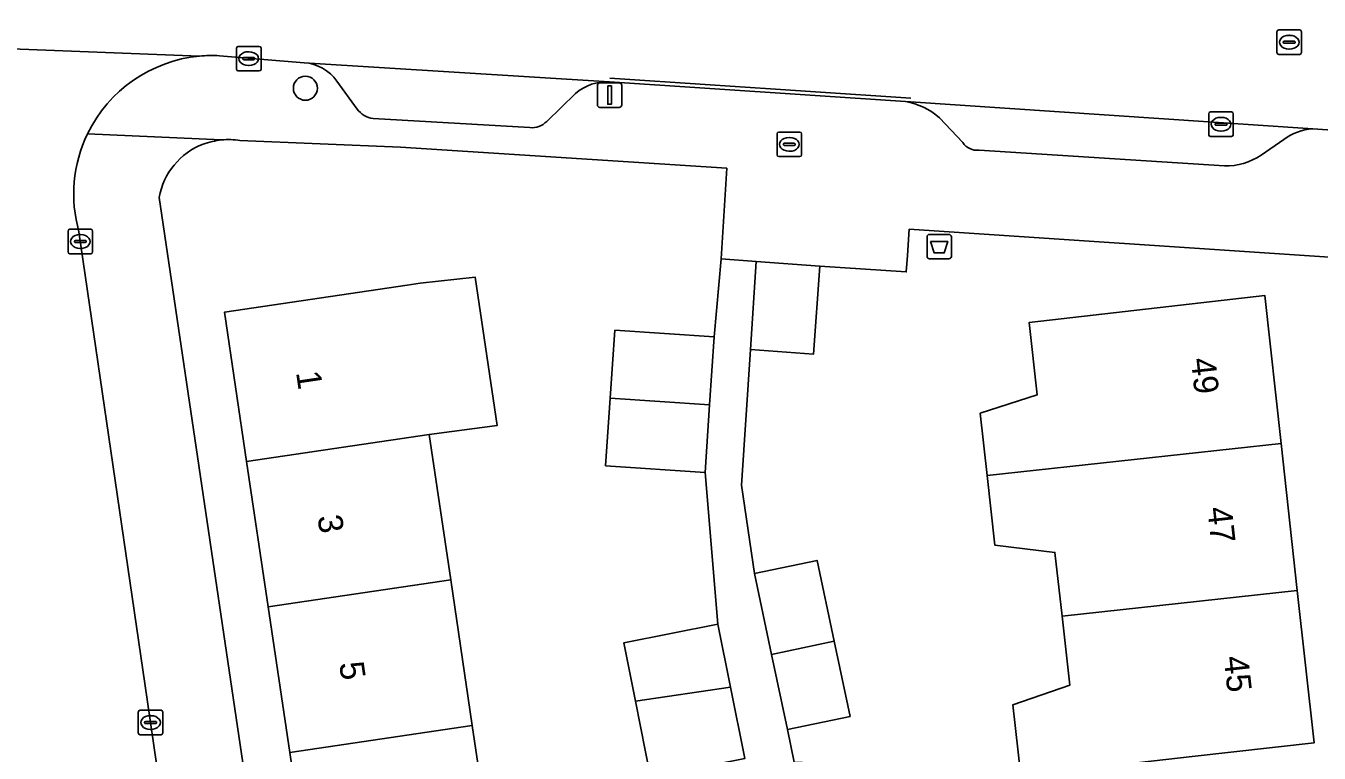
# Model space of a CAD drawing. Extents: x 159053 to 160042, y 380449 to 381423.
# Drawn here: x 159303.5 to 159356.2, y 381158.5 to 381188.2 of the extents above; entities that cross this region are included whole.
import ezdxf

# ---------------------------------------------------------------- set-up
doc = ezdxf.new("R2010")
doc.units = 0
for name, color, linetype in [('IMGEO_Afvalbak', 7, 'Continuous'), ('IMGEO_Boom', 7, 'Continuous'), ('IMGEO_Erf', 7, 'Continuous'), ('IMGEO_Kolk', 7, 'Continuous'), ('IMGEO_Lichtmast', 7, 'Continuous'), ('IMGEO_Lijnafwatering', 7, 'Continuous'), ('IMGEO_Muur', 7, 'Continuous'), ('IMGEO_Pand', 7, 'Continuous'), ('IMGEO_Pand_nummerreeks', 7, 'Continuous'), ('IMGEO_Parkeervlak_open', 7, 'Continuous'), ('IMGEO_Rijbaan_lokaal_open', 7, 'Continuous'), ('IMGEO_Rioolput', 7, 'Continuous'), ('IMGEO_Voetpad_open', 7, 'Continuous')]:
    doc.layers.add(name, color=color, linetype=linetype)

msp = doc.modelspace()

# ---------------------------------------------------------------- linework, layer by layer
at = {"layer": 'IMGEO_Afvalbak'}
for p, q in [((159340.206, 381178.775), (159340.206, 381179.575)), ((159340.206, 381179.575), (159340.206, 381178.775)), ((159340.306, 381179.675), (159341.096, 381179.675)), ((159341.096, 381179.675), (159340.306, 381179.675)), ((159341.196, 381179.575), (159341.196, 381178.775)), ((159341.196, 381178.775), (159341.196, 381179.575)), ((159341.096, 381178.675), (159340.306, 381178.675)), ((159340.306, 381178.675), (159341.096, 381178.675))]:
    msp.add_line(p, q, dxfattribs=at)
msp.add_lwpolyline([(159340.349, 381179.389), (159341.053, 381179.389), (159340.904, 381178.919), (159340.498, 381178.919), (159340.349, 381179.389)], dxfattribs=at)
for centre, start, end in [((159340.306, 381179.575), 90, 180), ((159340.306, 381179.575), 90, 180), ((159341.096, 381179.575), 0, 90), ((159341.096, 381179.575), 360, 90), ((159340.306, 381178.775), 180, 270), ((159340.306, 381178.775), 180, 270), ((159341.096, 381178.775), 270, 0), ((159341.096, 381178.775), 270, 0)]:
    msp.add_arc(centre, 0.1, start, end, dxfattribs=at)
at = {"layer": 'IMGEO_Boom'}
msp.add_circle((159314.873, 381185.632), 0.489, dxfattribs=at)
at = {"layer": 'IMGEO_Erf'}
for points in [[(159327.846, 381163.015), (159331.681, 381163.783), (159331.159, 381169.96), (159327.109, 381170.234), (159327.297, 381173), (159327.484, 381175.766), (159331.534, 381175.491), (159331.815, 381178.679), (159332.046, 381182.37), (159318.756, 381183.227), (159312.209, 381183.497)], [(159308.918, 381181.179), (159314.964, 381140.298)], [(159315.115, 381152.609), (159314.237, 381158.545), (159313.358, 381164.48), (159312.48, 381170.415), (159311.579, 381176.507), (159319.018, 381177.608), (159319.547, 381177.684), (159321.786, 381177.93), (159322.692, 381171.884), (159319.919, 381171.516), (159320.797, 381165.581), (159321.676, 381159.646), (159322.554, 381153.71)], [(159328.943, 381157.53), (159328.323, 381160.63), (159327.846, 381163.015)]]:
    msp.add_lwpolyline(points, dxfattribs=at)
for points in [[(159346.589, 381157.879), (159362.169, 381156.817), (159362.5, 381161.678), (159358.373, 381164.605), (159356.805, 381178.73), (159339.483, 381179.88), (159339.406, 381178.814), (159339.359, 381178.144), (159335.834, 381178.383), (159335.583, 381174.79), (159333.01, 381174.98), (159332.642, 381169.445), (159333.174, 381165.836), (159335.728, 381166.375), (159336.424, 381163.077), (159337.07, 381160.015), (159334.516, 381159.476), (159334.797, 381158.146), (159341.242, 381157.891), (159341.14, 381156.354), (159343.902, 381156.186), (159346.463, 381156.031)], [(159345.416, 381166.704), (159342.974, 381166.993), (159342.656, 381169.833), (159342.371, 381172.378), (159344.696, 381173.13), (159344.366, 381176.076), (159353.971, 381177.174), (159354.634, 381171.151), (159355.294, 381165.153), (159355.978, 381158.932), (159351.01, 381158.375), (159346.589, 381157.879), (159344.028, 381157.592), (159343.703, 381160.488), (159346.023, 381161.29), (159345.708, 381164.098)]]:
    msp.add_lwpolyline(points, close=True, dxfattribs=at)
for centre, radius, start, end in [((159311.872, 381180.04), 3.512, 96.8929, 109.3994), ((159311.723, 381180.708), 2.831, 80.1103, 95.5077), ((159311.724, 381180.692), 2.848, 110.9412, 170.162)]:
    msp.add_arc(centre, radius, start, end, dxfattribs=at)
at = {"layer": 'IMGEO_Kolk'}
for p, q in [((159312.066, 381186.415), (159312.066, 381187.267)), ((159312.141, 381187.341), (159312.993, 381187.341)), ((159313.067, 381187.267), (159313.067, 381186.415)), ((159312.325, 381186.835), (159312.325, 381186.847)), ((159312.763, 381186.798), (159312.365, 381186.798)), ((159312.368, 381186.884), (159312.766, 381186.884)), ((159312.554, 381187.121), (159312.579, 381187.121)), ((159312.809, 381186.847), (159312.809, 381186.835)), ((159312.993, 381186.341), (159312.141, 381186.341)), ((159312.577, 381186.561), (159312.552, 381186.561)), ((159351.685, 381183.739), (159351.685, 381184.591)), ((159351.76, 381184.665), (159352.612, 381184.665)), ((159352.686, 381184.591), (159352.686, 381183.739)), ((159351.944, 381184.159), (159351.944, 381184.171)), ((159352.382, 381184.122), (159351.984, 381184.122)), ((159351.987, 381184.208), (159352.385, 381184.208)), ((159352.173, 381184.445), (159352.198, 381184.445)), ((159352.428, 381184.171), (159352.428, 381184.159)), ((159334.094, 381182.918), (159334.094, 381183.77)), ((159334.169, 381183.844), (159335.021, 381183.844)), ((159334.582, 381183.624), (159334.607, 381183.624)), ((159335.095, 381183.77), (159335.095, 381182.918)), ((159352.612, 381183.665), (159351.76, 381183.665)), ((159352.196, 381183.885), (159352.171, 381183.885)), ((159334.353, 381183.338), (159334.353, 381183.35)), ((159334.791, 381183.301), (159334.393, 381183.301)), ((159334.396, 381183.387), (159334.794, 381183.387)), ((159334.605, 381183.064), (159334.58, 381183.064)), ((159334.837, 381183.35), (159334.837, 381183.338)), ((159335.021, 381182.844), (159334.169, 381182.844)), ((159305.203, 381178.957), (159305.203, 381179.809)), ((159305.278, 381179.883), (159306.13, 381179.883)), ((159306.204, 381179.809), (159306.204, 381178.957)), ((159305.462, 381179.377), (159305.462, 381179.389)), ((159305.9, 381179.34), (159305.502, 381179.34)), ((159305.505, 381179.426), (159305.903, 381179.426)), ((159305.691, 381179.663), (159305.716, 381179.663)), ((159305.946, 381179.389), (159305.946, 381179.377)), ((159306.13, 381178.883), (159305.278, 381178.883)), ((159305.714, 381179.103), (159305.689, 381179.103)), ((159308.14, 381160.265), (159308.992, 381160.265)), ((159308.065, 381159.339), (159308.065, 381160.191)), ((159308.324, 381159.759), (159308.324, 381159.771)), ((159308.762, 381159.722), (159308.364, 381159.722)), ((159308.367, 381159.808), (159308.765, 381159.808)), ((159308.553, 381160.045), (159308.578, 381160.045)), ((159308.808, 381159.771), (159308.808, 381159.759)), ((159309.066, 381160.191), (159309.066, 381159.339)), ((159308.992, 381159.265), (159308.14, 381159.265)), ((159308.576, 381159.485), (159308.551, 381159.485))]:
    msp.add_line(p, q, dxfattribs=at)
for points in [[(159312.066, 381186.415), (159312.066, 381187.267)], [(159312.141, 381187.341), (159312.993, 381187.341)], [(159313.067, 381187.267), (159313.067, 381186.415)], [(159312.993, 381186.341), (159312.141, 381186.341)], [(159351.685, 381183.739), (159351.685, 381184.591)], [(159351.76, 381184.665), (159352.612, 381184.665)], [(159352.686, 381184.591), (159352.686, 381183.739)], [(159334.094, 381182.918), (159334.094, 381183.77)], [(159334.169, 381183.844), (159335.021, 381183.844)], [(159335.095, 381183.77), (159335.095, 381182.918)], [(159352.612, 381183.665), (159351.76, 381183.665)], [(159335.021, 381182.844), (159334.169, 381182.844)], [(159305.203, 381178.957), (159305.203, 381179.809)], [(159305.278, 381179.883), (159306.13, 381179.883)], [(159306.204, 381179.809), (159306.204, 381178.957)], [(159306.13, 381178.883), (159305.278, 381178.883)], [(159308.14, 381160.265), (159308.992, 381160.265)], [(159308.065, 381159.339), (159308.065, 381160.191)], [(159309.066, 381160.191), (159309.066, 381159.339)], [(159308.992, 381159.265), (159308.14, 381159.265)]]:
    msp.add_lwpolyline(points, dxfattribs=at)
for centre, radius, start, end in [((159312.143, 381187.265), 0.0765, 91.552, 178.448), ((159312.143, 381187.265), 0.0765, 91.552, 178.448), ((159312.991, 381187.265), 0.0765, 1.552, 88.448), ((159312.991, 381187.265), 0.0765, 1.552, 88.448), ((159312.365, 381186.844), 0.0403, 85.8775, 175.7526), ((159312.362, 381186.834), 0.0366, 178.938, 274.7102), ((159312.766, 381186.841), 0.043, 264.8664, 352.4533), ((159312.77, 381186.846), 0.0386, 1.7309, 96.639), ((159312.143, 381186.417), 0.0765, 181.552, 268.448), ((159312.143, 381186.417), 0.0765, 181.552, 268.448), ((159312.991, 381186.417), 0.0765, 271.552, 358.448), ((159312.991, 381186.417), 0.0765, 271.552, 358.448), ((159351.762, 381184.589), 0.0765, 91.552, 178.448), ((159351.762, 381184.589), 0.0765, 91.552, 178.448), ((159352.61, 381184.589), 0.0765, 1.552, 88.448), ((159352.61, 381184.589), 0.0765, 1.552, 88.448), ((159351.984, 381184.168), 0.0403, 85.8775, 175.7526), ((159351.981, 381184.158), 0.0366, 178.938, 274.7102), ((159352.385, 381184.165), 0.043, 264.8664, 352.4533), ((159352.389, 381184.17), 0.0386, 1.7309, 96.639), ((159334.171, 381183.768), 0.0765, 91.552, 178.448), ((159334.171, 381183.768), 0.0765, 91.552, 178.448), ((159335.019, 381183.768), 0.0765, 1.552, 88.448), ((159335.019, 381183.768), 0.0765, 1.552, 88.448), ((159351.762, 381183.741), 0.0765, 181.552, 268.448), ((159351.762, 381183.741), 0.0765, 181.552, 268.448), ((159352.61, 381183.741), 0.0765, 271.552, 358.448), ((159352.61, 381183.741), 0.0765, 271.552, 358.448), ((159334.171, 381182.92), 0.0765, 181.552, 268.448), ((159334.171, 381182.92), 0.0765, 181.552, 268.448), ((159334.393, 381183.347), 0.0403, 85.8775, 175.7526), ((159334.39, 381183.337), 0.0366, 178.938, 274.7102), ((159334.794, 381183.344), 0.043, 264.8664, 352.4533), ((159334.798, 381183.349), 0.0386, 1.7309, 96.639), ((159335.019, 381182.92), 0.0765, 271.552, 358.448), ((159335.019, 381182.92), 0.0765, 271.552, 358.448), ((159305.28, 381179.807), 0.0765, 91.552, 178.448), ((159305.28, 381179.807), 0.0765, 91.552, 178.448), ((159306.128, 381179.807), 0.0765, 1.552, 88.448), ((159306.128, 381179.807), 0.0765, 1.552, 88.448), ((159305.502, 381179.386), 0.0403, 85.8775, 175.7526), ((159305.499, 381179.376), 0.0366, 178.938, 274.7102), ((159305.903, 381179.383), 0.043, 264.8664, 352.4533), ((159305.907, 381179.388), 0.0386, 1.7309, 96.639), ((159305.28, 381178.959), 0.0765, 181.552, 268.448), ((159305.28, 381178.959), 0.0765, 181.552, 268.448), ((159306.128, 381178.959), 0.0765, 271.552, 358.448), ((159306.128, 381178.959), 0.0765, 271.552, 358.448), ((159308.142, 381160.189), 0.0765, 91.552, 178.448), ((159308.142, 381160.189), 0.0765, 91.552, 178.448), ((159308.99, 381160.189), 0.0765, 1.552, 88.448), ((159308.99, 381160.189), 0.0765, 1.552, 88.448), ((159308.364, 381159.768), 0.0403, 85.8775, 175.7526), ((159308.361, 381159.758), 0.0366, 178.938, 274.7102), ((159308.765, 381159.765), 0.043, 264.8664, 352.4533), ((159308.769, 381159.77), 0.0386, 1.7309, 96.639), ((159308.142, 381159.341), 0.0765, 181.552, 268.448), ((159308.142, 381159.341), 0.0765, 181.552, 268.448), ((159308.99, 381159.341), 0.0765, 271.552, 358.448), ((159308.99, 381159.341), 0.0765, 271.552, 358.448)]:
    msp.add_arc(centre, radius, start, end, dxfattribs=at)
for centre, major_axis, ratio, start_param, end_param in [((159312.553, 381186.841), (-0.387, 0.002), 0.722429, 4.712389, 7.853982), ((159312.578, 381186.841), (-0.39, 0.002), 0.717154, 1.570796, 4.712389), ((159352.172, 381184.165), (-0.387, 0.002), 0.722429, 4.712389, 7.853982), ((159352.197, 381184.165), (-0.39, 0.002), 0.717154, 1.570796, 4.712389), ((159334.581, 381183.344), (-0.387, 0.002), 0.722429, 4.712389, 7.853982), ((159334.606, 381183.344), (-0.39, 0.002), 0.717154, 1.570796, 4.712389), ((159305.69, 381179.383), (-0.387, 0.002), 0.722429, 4.712389, 7.853982), ((159305.715, 381179.383), (-0.39, 0.002), 0.717154, 1.570796, 4.712389), ((159308.552, 381159.765), (-0.387, 0.002), 0.722429, 4.712389, 7.853982), ((159308.577, 381159.765), (-0.39, 0.002), 0.717154, 1.570796, 4.712389)]:
    msp.add_ellipse(centre, major_axis=major_axis, ratio=ratio, start_param=start_param, end_param=end_param, dxfattribs=at)
at = {"layer": 'IMGEO_Lichtmast'}
for p, q in [((159326.775, 381184.953), (159326.775, 381185.753)), ((159326.775, 381185.753), (159326.775, 381184.953)), ((159326.875, 381185.853), (159327.665, 381185.853)), ((159327.665, 381185.853), (159326.875, 381185.853)), ((159327.765, 381185.753), (159327.765, 381184.953)), ((159327.765, 381184.953), (159327.765, 381185.753)), ((159327.665, 381184.853), (159326.875, 381184.853)), ((159326.875, 381184.853), (159327.665, 381184.853))]:
    msp.add_line(p, q, dxfattribs=at)
msp.add_lwpolyline([(159327.195, 381185.728), (159327.345, 381185.728), (159327.345, 381184.978), (159327.195, 381184.978), (159327.195, 381185.728)], dxfattribs=at)
for centre, start, end in [((159326.875, 381185.753), 90, 180), ((159326.875, 381185.753), 90, 180), ((159327.665, 381185.753), 0, 90), ((159327.665, 381185.753), 360, 90), ((159326.875, 381184.953), 180, 270), ((159326.875, 381184.953), 180, 270), ((159327.665, 381184.953), 270, 0), ((159327.665, 381184.953), 270, 0)]:
    msp.add_arc(centre, 0.1, start, end, dxfattribs=at)
at = {"layer": 'IMGEO_Lijnafwatering'}
msp.add_lwpolyline([(159327.277, 381186.046), (159339.544, 381185.227)], dxfattribs=at)
at = {"layer": 'IMGEO_Muur'}
for points in [[(159318.756, 381183.227), (159332.046, 381182.37)], [(159331.815, 381178.679), (159332.046, 381182.37)]]:
    msp.add_lwpolyline(points, dxfattribs=at)
at = {"layer": 'IMGEO_Pand'}
for points in [[(159333.248, 381178.562), (159333.01, 381174.98), (159335.583, 381174.79), (159335.834, 381178.383)], [(159319.919, 381171.516), (159322.692, 381171.884), (159321.786, 381177.93), (159319.547, 381177.684), (159319.018, 381177.608), (159311.579, 381176.507), (159312.48, 381170.415)], [(159342.656, 381169.833), (159354.634, 381171.151), (159353.971, 381177.174), (159344.366, 381176.076), (159344.696, 381173.13), (159342.371, 381172.378)], [(159331.346, 381172.725), (159331.534, 381175.491), (159327.484, 381175.766), (159327.297, 381173)], [(159331.346, 381172.725), (159327.297, 381173), (159327.109, 381170.234), (159331.159, 381169.96)], [(159313.358, 381164.48), (159320.797, 381165.581), (159319.919, 381171.516), (159312.48, 381170.415)], [(159355.294, 381165.153), (159354.634, 381171.151), (159342.656, 381169.833), (159342.974, 381166.993), (159345.416, 381166.704), (159345.708, 381164.098)], [(159336.424, 381163.077), (159335.728, 381166.375), (159333.174, 381165.836), (159333.87, 381162.538)], [(159314.237, 381158.545), (159321.676, 381159.646), (159320.797, 381165.581), (159313.358, 381164.48)], [(159355.294, 381165.153), (159345.708, 381164.098), (159346.023, 381161.29), (159343.703, 381160.488), (159344.028, 381157.592), (159346.589, 381157.879), (159351.01, 381158.375), (159355.978, 381158.932)], [(159332.197, 381161.203), (159331.681, 381163.783), (159327.846, 381163.015), (159328.323, 381160.63)], [(159336.424, 381163.077), (159333.87, 381162.538), (159334.516, 381159.476), (159337.07, 381160.015)], [(159332.197, 381161.203), (159328.323, 381160.63), (159328.943, 381157.53), (159332.778, 381158.297)], [(159314.237, 381158.545), (159315.115, 381152.609), (159322.554, 381153.71), (159321.676, 381159.646)]]:
    msp.add_lwpolyline(points, close=True, dxfattribs=at)
at = {"layer": 'IMGEO_Parkeervlak_open'}
for points in [[(159327.267, 381185.896), (159314.829, 381186.674)], [(159316.154, 381185.926), (159316.982, 381184.782)], [(159324.707, 381184.281), (159325.878, 381185.423)], [(159355.92, 381183.977), (159339.334, 381185.09)], [(159317.636, 381184.397), (159324.014, 381184.027)], [(159340.709, 381184.431), (159341.665, 381183.423)], [(159353.819, 381182.904), (159354.748, 381183.549)], [(159342.324, 381183.105), (159352.325, 381182.462)]]:
    msp.add_lwpolyline(points, dxfattribs=at)
for centre, radius, start, end in [((159314.707, 381184.911), 1.767, 35.0516, 86.0565), ((159327.161, 381183.932), 1.966, 86.8991, 130.7117), ((159338.882, 381182.383), 2.744, 48.2639, 80.5218), ((159317.793, 381185.412), 1.028, 217.8436, 261.187), ((159324.096, 381184.876), 0.853, 264.4881, 315.7699), ((159356.084, 381181.711), 2.272, 94.1266, 125.9965), ((159342.261, 381183.816), 0.714, 213.4147, 275.0661), ((159352.367, 381185.067), 2.605, 269.0837, 303.878)]:
    msp.add_arc(centre, radius, start, end, dxfattribs=at)
at = {"layer": 'IMGEO_Rijbaan_lokaal_open'}
for points in [[(159482.078, 381180.662), (159455.525, 381182.85), (159444.275, 381183.548), (159419.745, 381185.125), (159410.545, 381185.773), (159398.502, 381186.692), (159371.994, 381188.49), (159359.323, 381189.387), (159340.654, 381190.693), (159337.916, 381190.875), (159332.905, 381191.207), (159309.922, 381192.73), (159287.147, 381194.26), (159278.1, 381194.857), (159274.38, 381195.177), (159273.367, 381195.267), (159264.523, 381195.918), (159264.142, 381189.576), (159270.165, 381189.159), (159290.318, 381187.762), (159293.502, 381187.602), (159310.558, 381186.943)], [(159310.558, 381186.943), (159293.502, 381187.602)], [(159311.37, 381186.961), (159314.829, 381186.674), (159327.267, 381185.896), (159339.334, 381185.09), (159355.92, 381183.977), (159359.695, 381183.717), (159368.882, 381183.022), (159371.374, 381182.825), (159487.158, 381175.068), (159489.604, 381174.872), (159490.216, 381174.956), (159490.385, 381174.858)], [(159298.315, 381182.944), (159298.504, 381181.554), (159299.889, 381172.19), (159300.509, 381167.999), (159301.731, 381159.728), (159302.132, 381157.016), (159302.294, 381155.916), (159302.763, 381152.666), (159304.139, 381143.129), (159304.737, 381139.073), (159311.448, 381140.008), (159308.825, 381157.991), (159308.429, 381160.702), (159305.646, 381179.78)]]:
    msp.add_lwpolyline(points, dxfattribs=at)
for centre, radius, start, end in [((159311.087, 381181.314), 5.654, 95.3723, 154.1499), ((159311.086, 381181.47), 5.498, 87.034, 95.5058), ((159311.093, 381181.314), 5.659, 154.1812, 195.7297)]:
    msp.add_arc(centre, radius, start, end, dxfattribs=at)
at = {"layer": 'IMGEO_Rioolput'}
for p, q in [((159354.465, 381187.085), (159354.465, 381187.937)), ((159354.54, 381188.011), (159355.392, 381188.011)), ((159354.953, 381187.791), (159354.978, 381187.791)), ((159355.466, 381187.937), (159355.466, 381187.085)), ((159354.724, 381187.505), (159354.724, 381187.517)), ((159355.162, 381187.468), (159354.764, 381187.468)), ((159354.767, 381187.554), (159355.165, 381187.554)), ((159354.976, 381187.231), (159354.951, 381187.231)), ((159355.208, 381187.517), (159355.208, 381187.505)), ((159355.392, 381187.011), (159354.54, 381187.011))]:
    msp.add_line(p, q, dxfattribs=at)
for points in [[(159354.465, 381187.085), (159354.465, 381187.937)], [(159354.54, 381188.011), (159355.392, 381188.011)], [(159355.466, 381187.937), (159355.466, 381187.085)], [(159355.392, 381187.011), (159354.54, 381187.011)]]:
    msp.add_lwpolyline(points, dxfattribs=at)
for centre, radius, start, end in [((159354.542, 381187.935), 0.0765, 91.552, 178.448), ((159354.542, 381187.935), 0.0765, 91.552, 178.448), ((159355.39, 381187.935), 0.0765, 1.552, 88.448), ((159355.39, 381187.935), 0.0765, 1.552, 88.448), ((159354.764, 381187.514), 0.0403, 85.8775, 175.7526), ((159354.761, 381187.504), 0.0366, 178.938, 274.7102), ((159355.165, 381187.511), 0.043, 264.8664, 352.4533), ((159355.169, 381187.516), 0.0386, 1.7309, 96.639), ((159354.542, 381187.087), 0.0765, 181.552, 268.448), ((159354.542, 381187.087), 0.0765, 181.552, 268.448), ((159355.39, 381187.087), 0.0765, 271.552, 358.448), ((159355.39, 381187.087), 0.0765, 271.552, 358.448)]:
    msp.add_arc(centre, radius, start, end, dxfattribs=at)
for centre, major_axis, ratio, start_param, end_param in [((159354.952, 381187.511), (-0.387, 0.002), 0.722429, 4.712389, 7.853982), ((159354.977, 381187.511), (-0.39, 0.002), 0.717154, 1.570796, 4.712389)]:
    msp.add_ellipse(centre, major_axis=major_axis, ratio=ratio, start_param=start_param, end_param=end_param, dxfattribs=at)
at = {"layer": 'IMGEO_Voetpad_open'}
for points in [[(159314.829, 381186.674), (159311.37, 381186.961)], [(159316.982, 381184.782), (159316.154, 381185.926)], [(159339.334, 381185.09), (159327.267, 381185.896)], [(159325.878, 381185.423), (159324.707, 381184.281)], [(159324.014, 381184.027), (159317.636, 381184.397)], [(159341.665, 381183.423), (159340.709, 381184.431)], [(159371.374, 381182.825), (159368.882, 381183.022), (159359.695, 381183.717), (159355.92, 381183.977)], [(159311.451, 381183.526), (159305.999, 381183.779)], [(159305.999, 381183.779), (159311.451, 381183.526)], [(159312.209, 381183.497), (159318.756, 381183.227), (159332.046, 381182.37), (159331.815, 381178.679), (159333.248, 381178.562), (159335.834, 381178.383), (159339.359, 381178.144), (159339.406, 381178.814), (159339.483, 381179.88), (159356.805, 381178.73), (159356.901, 381179.946), (159374.158, 381178.842), (159399.325, 381177.147), (159400.883, 381177.042), (159464.393, 381172.763), (159465.838, 381172.666), (159491.067, 381170.966), (159495.274, 381170.535)], [(159354.748, 381183.549), (159353.819, 381182.904)], [(159352.325, 381182.462), (159342.324, 381183.105)], [(159315.827, 381134.313), (159314.964, 381140.298), (159308.918, 381181.179)], [(159305.646, 381179.78), (159308.429, 381160.702), (159308.825, 381157.991), (159311.448, 381140.008), (159311.655, 381138.61)], [(159334.797, 381158.146), (159334.516, 381159.476), (159333.87, 381162.538), (159333.174, 381165.836), (159332.642, 381169.445), (159333.01, 381174.98), (159333.248, 381178.562), (159331.815, 381178.679), (159331.534, 381175.491), (159331.346, 381172.725), (159331.159, 381169.96), (159331.681, 381163.783), (159332.197, 381161.203), (159332.778, 381158.297)]]:
    msp.add_lwpolyline(points, dxfattribs=at)
for centre, radius, start, end in [((159311.087, 381181.314), 5.654, 95.3723, 154.1499), ((159311.086, 381181.47), 5.498, 87.034, 95.5058), ((159314.707, 381184.911), 1.767, 35.0516, 86.0565), ((159327.161, 381183.932), 1.966, 86.8991, 130.7117), ((159338.882, 381182.383), 2.744, 48.2639, 80.5218), ((159317.793, 381185.412), 1.028, 217.8436, 261.187), ((159324.096, 381184.876), 0.853, 264.4881, 315.7699), ((159356.084, 381181.711), 2.272, 94.1266, 125.9965), ((159311.093, 381181.314), 5.659, 154.1812, 195.7297), ((159311.872, 381180.04), 3.512, 96.8929, 109.3994), ((159311.723, 381180.708), 2.831, 80.1103, 95.5077), ((159311.724, 381180.692), 2.848, 110.9412, 170.162), ((159342.261, 381183.816), 0.714, 213.4147, 275.0661), ((159352.367, 381185.067), 2.605, 269.0837, 303.878)]:
    msp.add_arc(centre, radius, start, end, dxfattribs=at)

# ---------------------------------------------------------------- texts
at = {"layer": 'IMGEO_Pand_nummerreeks'}
for s, rotation, p in [('49', 276.2785, (159350.955, 381174.597)), ('1', 278.4162, (159314.491, 381174.042)), ('3', 278.4162, (159315.361, 381168.167)), ('47', 276.2785, (159351.624, 381168.516)), ('45', 276.2794, (159352.293, 381162.435)), ('5', 278.4162, (159316.246, 381162.18))]:
    msp.add_text(s, height=1, rotation=rotation, dxfattribs=at).set_placement(p)

doc.saveas('drawing.dxf')
